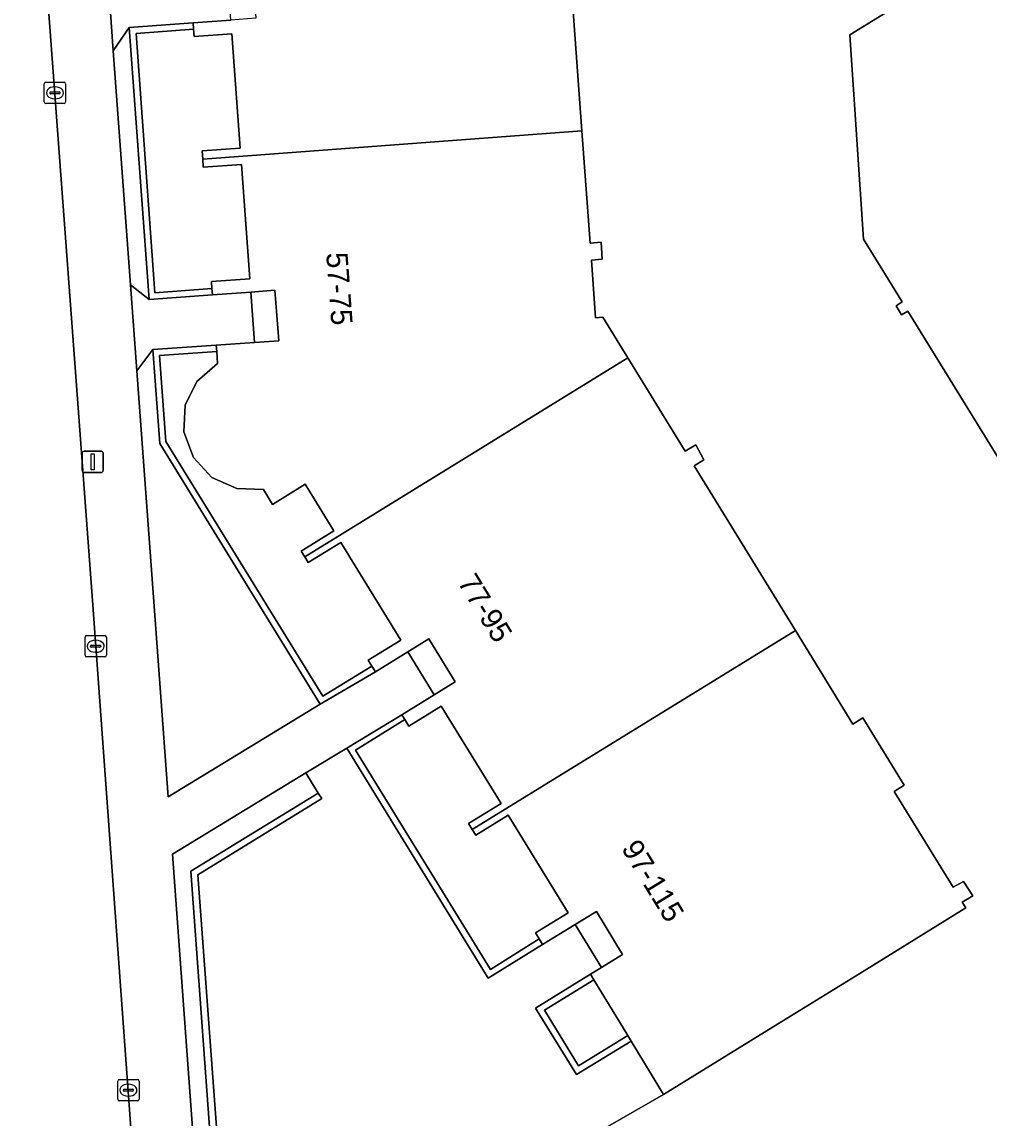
# Model space of a CAD drawing. Extents: x 160663 to 161506, y 382245 to 383291.
# Drawn here: x 161339.3 to 161384.7, y 382814.8 to 382866.1 of the extents above; entities that cross this region are included whole.
import ezdxf

# ---------------------------------------------------------------- set-up
doc = ezdxf.new("R2010")
doc.units = 0
for name, color, linetype in [('IMGEO_Erf', 7, 'Continuous'), ('IMGEO_Groenvoorziening', 7, 'Continuous'), ('IMGEO_Haag', 7, 'Continuous'), ('IMGEO_Kolk', 7, 'Continuous'), ('IMGEO_Lichtmast', 7, 'Continuous'), ('IMGEO_Muur', 7, 'Continuous'), ('IMGEO_Pand', 7, 'Continuous'), ('IMGEO_Pand_nummerreeks', 7, 'Continuous'), ('IMGEO_Pand_overbouw', 7, 'Continuous'), ('IMGEO_Rijbaan_lokaal_open', 7, 'Continuous'), ('IMGEO_Voetpad_open', 7, 'Continuous')]:
    doc.layers.add(name, color=color, linetype=linetype)

msp = doc.modelspace()

# ---------------------------------------------------------------- linework, layer by layer
at = {"layer": 'IMGEO_Erf'}
for points in [[(161387.832, 382841.264), (161380.859, 382852.586), (161380.561, 382852.426), (161380.303, 382852.842), (161380.588, 382853.028), (161378.773, 382855.975), (161378.129, 382865.538), (161405.343, 382882.279)], [(161364.903, 382870.084), (161365.57, 382861.043), (161365.959, 382855.772), (161366.47, 382855.821), (161366.513, 382855.032), (161366.013, 382854.98), (161366.211, 382852.274), (161366.548, 382852.315), (161367.726, 382850.399), (161370.414, 382846.028), (161370.907, 382846.329), (161371.285, 382845.632), (161370.831, 382845.349), (161375.58, 382837.626), (161378.28, 382833.235), (161378.746, 382833.54), (161380.685, 382830.385), (161380.215, 382830.088), (161382.981, 382825.59), (161383.465, 382825.859), (161383.895, 382825.197), (161383.406, 382824.898), (161383.575, 382824.624), (161383.371, 382824.498), (161378.595, 382821.554), (161374.339, 382818.929), (161369.401, 382815.885), (161366.049, 382813.961)]]:
    msp.add_lwpolyline(points, dxfattribs=at)
for points in [[(161347.786, 382859.724), (161347.757, 382860.108), (161349.542, 382860.237), (161349.15, 382865.592), (161347.385, 382865.462), (161347.36, 382865.805), (161344.66, 382865.609), (161345.545, 382853.459), (161348.22, 382853.657), (161348.196, 382853.984), (161349.991, 382854.115), (161349.6, 382859.47), (161347.814, 382859.34)], [(161348.44, 382850.695), (161345.764, 382850.52), (161346.062, 382846.478), (161353.417, 382834.543), (161355.719, 382835.958), (161355.548, 382836.236), (161357.082, 382837.179), (161354.27, 382841.753), (161352.737, 382840.812), (161352.572, 382841.081), (161352.408, 382841.349), (161353.941, 382842.291), (161352.596, 382844.481), (161351.063, 382843.539), (161350.64, 382844.23), (161349.38, 382844.28), (161348.22, 382844.8), (161347.35, 382845.73), (161346.9, 382846.93), (161346.96, 382848.19), (161347.51, 382849.3), (161348.484, 382850.139)], [(161360.419, 382828.303), (161360.252, 382828.576), (161361.777, 382829.514), (161358.971, 382834.079), (161357.447, 382833.142), (161357.258, 382833.45), (161354.95, 382832.014), (161361.274, 382821.739), (161363.569, 382823.173), (161363.397, 382823.455), (161364.923, 382824.392), (161362.111, 382828.967), (161360.586, 382828.03)], [(161366.122, 382821.258), (161363.807, 382819.827), (161365.411, 382817.225), (161367.72, 382818.639)]]:
    msp.add_lwpolyline(points, close=True, dxfattribs=at)
at = {"layer": 'IMGEO_Groenvoorziening'}
for points in [[(161344.396, 382853.829), (161345.268, 382853.137), (161344.339, 382865.886), (161343.59, 382864.794)], [(161346.168, 382829.837), (161353.291, 382834.176), (161345.768, 382846.383), (161345.443, 382850.799), (161344.694, 382849.794), (161345.477, 382839.187)], [(161348.638, 382796.112), (161351.489, 382797.893), (161349.008, 382801.921), (161347.231, 382826.341), (161353.206, 382830.009), (161352.626, 382830.949), (161346.361, 382827.139)]]:
    msp.add_lwpolyline(points, close=True, dxfattribs=at)
at = {"layer": 'IMGEO_Haag'}
for points in [[(161344.396, 382853.829), (161345.268, 382853.137), (161344.339, 382865.886), (161343.59, 382864.794)], [(161346.168, 382829.837), (161353.291, 382834.176), (161345.768, 382846.383), (161345.443, 382850.799), (161344.694, 382849.794), (161345.477, 382839.187)], [(161348.638, 382796.112), (161351.489, 382797.893), (161349.008, 382801.921), (161347.231, 382826.341), (161353.206, 382830.009), (161352.626, 382830.949), (161346.361, 382827.139)]]:
    msp.add_lwpolyline(points, close=True, dxfattribs=at)
at = {"layer": 'IMGEO_Kolk'}
for p, q in [((161340.43, 382863.325), (161341.282, 382863.325)), ((161340.355, 382862.399), (161340.355, 382863.251)), ((161340.614, 382862.819), (161340.614, 382862.831)), ((161340.657, 382862.868), (161341.055, 382862.868)), ((161340.843, 382863.105), (161340.868, 382863.105)), ((161341.098, 382862.831), (161341.098, 382862.819)), ((161341.356, 382863.251), (161341.356, 382862.399)), ((161341.282, 382862.325), (161340.43, 382862.325)), ((161341.052, 382862.782), (161340.654, 382862.782)), ((161340.866, 382862.545), (161340.841, 382862.545)), ((161342.267, 382836.463), (161342.267, 382837.315)), ((161342.342, 382837.389), (161343.194, 382837.389)), ((161342.755, 382837.169), (161342.78, 382837.169)), ((161343.268, 382837.315), (161343.268, 382836.463)), ((161342.526, 382836.883), (161342.526, 382836.895)), ((161342.964, 382836.846), (161342.566, 382836.846)), ((161342.569, 382836.932), (161342.967, 382836.932)), ((161342.778, 382836.609), (161342.753, 382836.609)), ((161343.01, 382836.895), (161343.01, 382836.883)), ((161343.194, 382836.389), (161342.342, 382836.389)), ((161343.875, 382816.583), (161344.727, 382816.583)), ((161343.8, 382815.657), (161343.8, 382816.509)), ((161344.059, 382816.077), (161344.059, 382816.089)), ((161344.102, 382816.126), (161344.5, 382816.126)), ((161344.288, 382816.363), (161344.313, 382816.363)), ((161344.543, 382816.089), (161344.543, 382816.077)), ((161344.801, 382816.509), (161344.801, 382815.657)), ((161344.727, 382815.583), (161343.875, 382815.583)), ((161344.497, 382816.04), (161344.099, 382816.04)), ((161344.311, 382815.803), (161344.286, 382815.803))]:
    msp.add_line(p, q, dxfattribs=at)
for points in [[(161340.43, 382863.325), (161341.282, 382863.325)], [(161340.355, 382862.399), (161340.355, 382863.251)], [(161341.356, 382863.251), (161341.356, 382862.399)], [(161341.282, 382862.325), (161340.43, 382862.325)], [(161342.267, 382836.463), (161342.267, 382837.315)], [(161342.342, 382837.389), (161343.194, 382837.389)], [(161343.268, 382837.315), (161343.268, 382836.463)], [(161343.194, 382836.389), (161342.342, 382836.389)], [(161343.875, 382816.583), (161344.727, 382816.583)], [(161343.8, 382815.657), (161343.8, 382816.509)], [(161344.801, 382816.509), (161344.801, 382815.657)], [(161344.727, 382815.583), (161343.875, 382815.583)]]:
    msp.add_lwpolyline(points, dxfattribs=at)
for centre, radius, start, end in [((161340.432, 382863.249), 0.0765, 91.552, 178.448), ((161340.432, 382863.249), 0.0765, 91.552, 178.448), ((161341.28, 382863.249), 0.0765, 1.552, 88.448), ((161341.28, 382863.249), 0.0765, 1.552, 88.448), ((161340.654, 382862.828), 0.0403, 85.8775, 175.7526), ((161340.651, 382862.818), 0.0366, 178.938, 274.7102), ((161341.055, 382862.825), 0.043, 264.8664, 352.4533), ((161341.059, 382862.83), 0.0386, 1.7309, 96.639), ((161340.432, 382862.401), 0.0765, 181.552, 268.448), ((161340.432, 382862.401), 0.0765, 181.552, 268.448), ((161341.28, 382862.401), 0.0765, 271.552, 358.448), ((161341.28, 382862.401), 0.0765, 271.552, 358.448), ((161342.344, 382837.313), 0.0765, 91.552, 178.448), ((161342.344, 382837.313), 0.0765, 91.552, 178.448), ((161343.192, 382837.313), 0.0765, 1.552, 88.448), ((161343.192, 382837.313), 0.0765, 1.552, 88.448), ((161342.566, 382836.892), 0.0403, 85.8775, 175.7526), ((161342.563, 382836.882), 0.0366, 178.938, 274.7102), ((161342.967, 382836.889), 0.043, 264.8664, 352.4533), ((161342.971, 382836.894), 0.0386, 1.7309, 96.639), ((161342.344, 382836.465), 0.0765, 181.552, 268.448), ((161342.344, 382836.465), 0.0765, 181.552, 268.448), ((161343.192, 382836.465), 0.0765, 271.552, 358.448), ((161343.192, 382836.465), 0.0765, 271.552, 358.448), ((161343.877, 382816.507), 0.0765, 91.552, 178.448), ((161343.877, 382816.507), 0.0765, 91.552, 178.448), ((161344.725, 382816.507), 0.0765, 1.552, 88.448), ((161344.725, 382816.507), 0.0765, 1.552, 88.448), ((161344.099, 382816.086), 0.0403, 85.8775, 175.7526), ((161344.096, 382816.076), 0.0366, 178.938, 274.7102), ((161344.5, 382816.083), 0.043, 264.8664, 352.4533), ((161344.504, 382816.088), 0.0386, 1.7309, 96.639), ((161343.877, 382815.659), 0.0765, 181.552, 268.448), ((161343.877, 382815.659), 0.0765, 181.552, 268.448), ((161344.725, 382815.659), 0.0765, 271.552, 358.448), ((161344.725, 382815.659), 0.0765, 271.552, 358.448)]:
    msp.add_arc(centre, radius, start, end, dxfattribs=at)
for centre, major_axis, ratio, start_param, end_param in [((161340.842, 382862.825), (-0.387, 0.002), 0.722429, 4.712389, 7.853982), ((161340.867, 382862.825), (-0.39, 0.002), 0.717154, 1.570796, 4.712389), ((161342.754, 382836.889), (-0.387, 0.002), 0.722429, 4.712389, 7.853982), ((161342.779, 382836.889), (-0.39, 0.002), 0.717154, 1.570796, 4.712389), ((161344.287, 382816.083), (-0.387, 0.002), 0.722429, 4.712389, 7.853982), ((161344.312, 382816.083), (-0.39, 0.002), 0.717154, 1.570796, 4.712389)]:
    msp.add_ellipse(centre, major_axis=major_axis, ratio=ratio, start_param=start_param, end_param=end_param, dxfattribs=at)
at = {"layer": 'IMGEO_Lichtmast'}
for p, q in [((161342.132, 382845.13), (161342.132, 382845.93)), ((161342.132, 382845.93), (161342.132, 382845.13)), ((161342.232, 382846.03), (161343.022, 382846.03)), ((161343.022, 382846.03), (161342.232, 382846.03)), ((161343.122, 382845.93), (161343.122, 382845.13)), ((161343.122, 382845.13), (161343.122, 382845.93)), ((161343.022, 382845.03), (161342.232, 382845.03)), ((161342.232, 382845.03), (161343.022, 382845.03))]:
    msp.add_line(p, q, dxfattribs=at)
msp.add_lwpolyline([(161342.552, 382845.905), (161342.702, 382845.905), (161342.702, 382845.155), (161342.552, 382845.155), (161342.552, 382845.905)], dxfattribs=at)
for centre, start, end in [((161342.232, 382845.93), 90, 180), ((161342.232, 382845.93), 90, 180), ((161343.022, 382845.93), 0, 90), ((161343.022, 382845.93), 360, 90), ((161342.232, 382845.13), 180, 270), ((161342.232, 382845.13), 180, 270), ((161343.022, 382845.13), 270, 0), ((161343.022, 382845.13), 270, 0)]:
    msp.add_arc(centre, 0.1, start, end, dxfattribs=at)
at = {"layer": 'IMGEO_Muur'}
for points in [[(161348.243, 382853.356), (161348.22, 382853.657), (161345.545, 382853.459), (161344.66, 382865.609), (161347.36, 382865.805), (161347.337, 382866.11), (161344.339, 382865.886), (161345.268, 382853.137)], [(161355.883, 382835.691), (161355.719, 382835.958), (161353.417, 382834.543), (161346.062, 382846.478), (161345.764, 382850.52), (161348.44, 382850.695), (161348.417, 382850.994), (161345.443, 382850.799), (161345.768, 382846.383), (161353.291, 382834.176)], [(161354.538, 382832.111), (161361.177, 382821.324), (161363.727, 382822.916), (161363.569, 382823.173), (161361.274, 382821.739), (161354.95, 382832.014), (161357.258, 382833.45), (161357.117, 382833.678)], [(161354.056, 382799.456), (161353.893, 382799.72), (161351.591, 382798.318), (161349.357, 382801.946), (161349.213, 382803.883), (161352.153, 382805.581), (161351.954, 382805.904), (161349.187, 382804.23), (161347.555, 382826.169), (161353.376, 382829.745), (161353.206, 382830.009), (161347.231, 382826.341), (161349.008, 382801.921), (161351.489, 382797.893)], [(161367.72, 382818.639), (161365.411, 382817.225), (161363.807, 382819.827), (161366.122, 382821.258), (161365.966, 382821.514), (161363.394, 382819.925), (161365.313, 382816.813), (161367.877, 382818.383)]]:
    msp.add_lwpolyline(points, close=True, dxfattribs=at)
at = {"layer": 'IMGEO_Pand'}
msp.add_lwpolyline([(161385.135, 382916.803), (161384.366, 382916.337), (161384.524, 382916.081), (161405.343, 382882.279), (161378.129, 382865.538), (161378.773, 382855.975), (161380.588, 382853.028), (161380.303, 382852.842), (161380.561, 382852.426), (161380.859, 382852.586), (161387.832, 382841.264)], dxfattribs=at)
for points in [[(161364.465, 382876.08), (161346.687, 382874.761), (161346.703, 382874.442), (161348.5, 382874.574), (161348.892, 382869.229), (161347.117, 382869.1), (161347.141, 382868.773), (161347.164, 382868.462), (161348.94, 382868.592), (161350.096, 382868.677), (161350.269, 382866.324), (161349.103, 382866.239), (161347.337, 382866.11), (161347.36, 382865.805), (161347.385, 382865.462), (161349.15, 382865.592), (161349.542, 382860.237), (161347.757, 382860.108), (161347.786, 382859.724), (161365.57, 382861.043), (161364.903, 382870.084), (161365.406, 382870.136), (161365.367, 382870.931), (161364.845, 382870.892)], [(161367.726, 382850.399), (161366.548, 382852.315), (161366.211, 382852.274), (161366.013, 382854.98), (161366.513, 382855.032), (161366.47, 382855.821), (161365.959, 382855.772), (161365.57, 382861.043), (161347.786, 382859.724), (161347.814, 382859.34), (161349.6, 382859.47), (161349.991, 382854.115), (161348.196, 382853.984), (161348.22, 382853.657), (161348.243, 382853.356), (161350.039, 382853.488), (161351.175, 382853.571), (161351.349, 382851.208), (161350.213, 382851.125), (161348.417, 382850.994), (161348.44, 382850.695), (161348.484, 382850.139), (161347.51, 382849.3), (161346.96, 382848.19), (161346.9, 382846.93), (161347.35, 382845.73), (161348.22, 382844.8), (161349.38, 382844.28), (161350.64, 382844.23), (161351.063, 382843.539), (161352.596, 382844.481), (161353.941, 382842.291), (161352.408, 382841.349), (161352.572, 382841.081)], [(161367.726, 382850.399), (161352.572, 382841.081), (161352.737, 382840.812), (161354.27, 382841.753), (161357.082, 382837.179), (161355.548, 382836.236), (161355.719, 382835.958), (161355.883, 382835.691), (161357.408, 382836.628), (161358.387, 382837.23), (161359.621, 382835.219), (161358.642, 382834.617), (161357.117, 382833.678), (161357.258, 382833.45), (161357.447, 382833.142), (161358.971, 382834.079), (161361.777, 382829.514), (161360.252, 382828.576), (161360.419, 382828.303), (161375.58, 382837.626), (161370.831, 382845.349), (161371.285, 382845.632), (161370.907, 382846.329), (161370.414, 382846.028)], [(161375.58, 382837.626), (161360.419, 382828.303), (161360.586, 382828.03), (161362.111, 382828.967), (161364.923, 382824.392), (161363.397, 382823.455), (161363.569, 382823.173), (161363.727, 382822.916), (161365.248, 382823.844), (161366.247, 382824.454), (161367.477, 382822.437), (161366.479, 382821.827), (161365.966, 382821.514), (161366.122, 382821.258), (161367.72, 382818.639), (161367.877, 382818.383), (161369.401, 382815.885), (161374.339, 382818.929), (161378.595, 382821.554), (161383.371, 382824.498), (161383.575, 382824.624), (161383.406, 382824.898), (161383.895, 382825.197), (161383.465, 382825.859), (161382.981, 382825.59), (161380.215, 382830.088), (161380.685, 382830.385), (161378.746, 382833.54), (161378.28, 382833.235)]]:
    msp.add_lwpolyline(points, close=True, dxfattribs=at)
at = {"layer": 'IMGEO_Pand_overbouw'}
for points in [[(161350.213, 382851.125), (161351.349, 382851.208), (161351.175, 382853.571), (161350.039, 382853.488)], [(161357.408, 382836.628), (161358.642, 382834.617), (161359.621, 382835.219), (161358.387, 382837.23)], [(161365.248, 382823.844), (161366.479, 382821.827), (161367.477, 382822.437), (161366.247, 382824.454)]]:
    msp.add_lwpolyline(points, close=True, dxfattribs=at)
at = {"layer": 'IMGEO_Rijbaan_lokaal_open'}
for points in [[(161342.609, 382839.033), (161339.346, 382882.938), (161337.542, 382907.755), (161336.331, 382923.739), (161336.157, 382926.15), (161330.303, 382925.731), (161334.779, 382863.418), (161334.932, 382861.186), (161339.267, 382804.021), (161337.433, 382803.888), (161337.739, 382799.754), (161338.436, 382792.812), (161343.129, 382786.236), (161349.193, 382778.982), (161354.671, 382783.414), (161348.032, 382791.382)], [(161345.629, 382797.991), (161344.661, 382810.867), (161342.609, 382839.033)]]:
    msp.add_lwpolyline(points, dxfattribs=at)
at = {"layer": 'IMGEO_Voetpad_open'}
for points in [[(161339.346, 382882.938), (161342.609, 382839.033), (161344.661, 382810.867)], [(161348.638, 382796.112), (161346.361, 382827.139), (161352.626, 382830.949), (161354.538, 382832.111), (161357.117, 382833.678), (161358.642, 382834.617), (161357.408, 382836.628), (161355.883, 382835.691), (161353.291, 382834.176), (161346.168, 382829.837), (161345.477, 382839.187), (161344.694, 382849.794), (161344.396, 382853.829), (161343.59, 382864.794), (161343.294, 382869.063)]]:
    msp.add_lwpolyline(points, dxfattribs=at)
for points in [[(161343.59, 382864.794), (161344.339, 382865.886), (161347.337, 382866.11), (161349.103, 382866.239), (161348.94, 382868.592), (161347.164, 382868.462), (161344.171, 382868.247), (161343.294, 382869.063)], [(161344.694, 382849.794), (161345.443, 382850.799), (161348.417, 382850.994), (161350.213, 382851.125), (161350.039, 382853.488), (161348.243, 382853.356), (161345.268, 382853.137), (161344.396, 382853.829)], [(161350.213, 382851.125), (161351.349, 382851.208), (161351.175, 382853.571), (161350.039, 382853.488)], [(161358.642, 382834.617), (161359.621, 382835.219), (161358.387, 382837.23), (161357.408, 382836.628)], [(161352.626, 382830.949), (161353.206, 382830.009), (161353.376, 382829.745), (161347.555, 382826.169), (161349.187, 382804.23), (161351.954, 382805.904), (161357.248, 382809.15), (161357.418, 382809.83), (161359.873, 382811.335), (161360.556, 382811.178), (161365.788, 382814.386), (161366.049, 382813.961), (161369.401, 382815.885), (161367.877, 382818.383), (161365.313, 382816.813), (161363.394, 382819.925), (161365.966, 382821.514), (161366.479, 382821.827), (161365.248, 382823.844), (161363.727, 382822.916), (161361.177, 382821.324), (161354.538, 382832.111)], [(161365.248, 382823.844), (161366.479, 382821.827), (161367.477, 382822.437), (161366.247, 382824.454)]]:
    msp.add_lwpolyline(points, close=True, dxfattribs=at)

# ---------------------------------------------------------------- texts
at = {"layer": 'IMGEO_Pand_nummerreeks'}
for s, rotation, p in [('57-75', 274.2114, (161353.574, 382855.313)), ('77-95', 301.5343, (161359.716, 382839.883)), ('97-115', 301.3755, (161367.392, 382827.417))]:
    msp.add_text(s, height=1, rotation=rotation, dxfattribs=at).set_placement(p)

doc.saveas('drawing.dxf')
